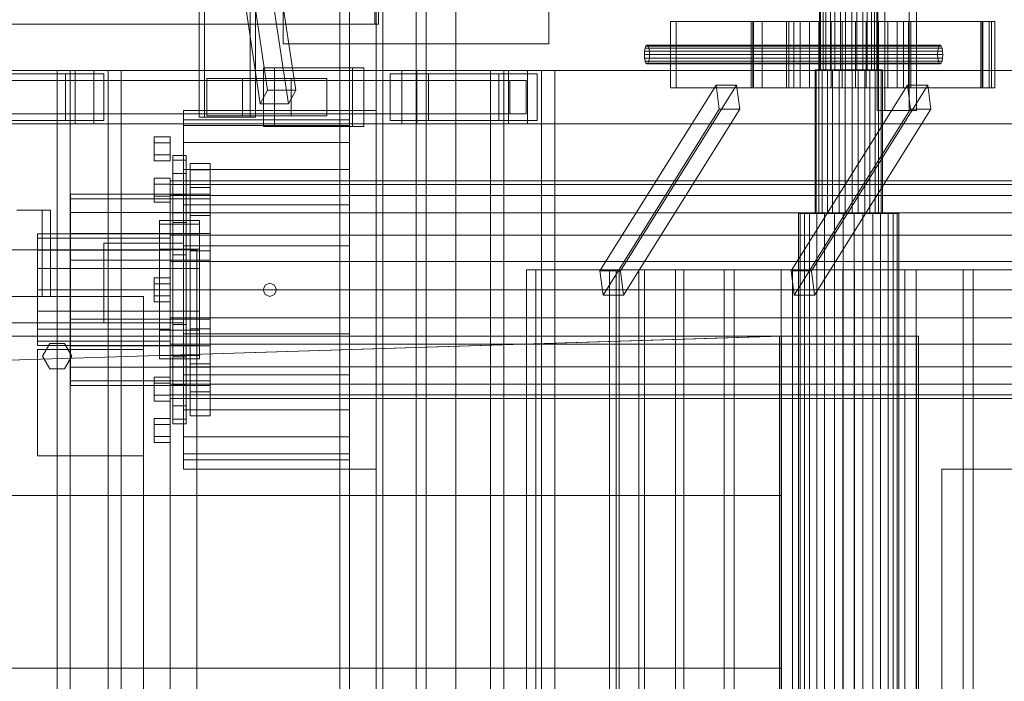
# Model space of a CAD drawing. Header units: millimetres. Extents: x -2233 to 65662, y -50530 to 6847.
# Tile 378 of 656: x 9535 to 10276, y -18010 to -17512. Entities that reach past the tile are written whole.
import ezdxf

# ---------------------------------------------------------------- set-up
doc = ezdxf.new("R2010")
doc.units = ezdxf.units.MM
for name, color, linetype, lineweight in [('COTAS_O', 1, 'Continuous', 0), ('superior_C01', 7, 'Continuous', 0), ('superior_C01-mix', 7, 'Continuous', 0), ('superior_mezcladora', 7, 'Continuous', 0)]:
    doc.layers.add(name, color=color, linetype=linetype, lineweight=lineweight)
doc.dimstyles.new('R19_100', dxfattribs={"dimtxt": 250, "dimasz": 150, "dimexe": 150, "dimexo": 80, "dimgap": 100, "dimtad": 1, "dimtih": 1, "dimtoh": 1, "dimdsep": 46, "dimcen": 0.09, "dimadec": 0, "dimazin": 0, "dimtfac": 1, "dimtdec": 4, "dimtofl": 0, "dimtmove": 0, "dimatfit": 3, "dimfxl": 1, "dimtolj": 1, "dimtzin": 0, "dimarcsym": 0})

# ---------------------------------------------------------------- blocks, each defined once
blk = doc.blocks.new('DIM_R32_33')
at = {"layer": 'COTAS_O'}
for p, q in [((9108.38, -17350), (9063.38, -17500)), ((9808.38, -17350), (9108.38, -17350)), ((9108.38, -18650), (9108.38, -17350)), ((9108.38, -17350), (9153.38, -17500)), ((9108.38, -18650), (9063.38, -18500)), ((9108.38, -18650), (9153.38, -18500)), ((9808.38, -18650), (9108.38, -18650))]:
    blk.add_line(p, q, dxfattribs=at)
blk.add_text('1300 O', height=250, rotation=90, dxfattribs=at).set_placement((9008.38, -18000))

msp = doc.modelspace()

# ---------------------------------------------------------------- linework, layer by layer
at = {"layer": 'superior_C01'}
for p, q in [((10180.377, -17177), (10180.377, -17580)), ((10186.023, -17580), (10186.023, -17177)), ((10204.361, -17580), (10204.361, -17177)), ((10210.006, -17177), (10210.006, -17580)), ((9802.262, -17515), (9802.262, -17225)), ((9805.085, -17225), (9805.085, -17515)), ((9670.213, -17240), (9670.213, -17585)), ((9674.164, -17585), (9674.164, -17240)), ((9708.586, -17585), (9708.586, -17240)), ((9712.538, -17240), (9712.538, -17585)), ((9721.673, -17564.864), (9684.415, -17314.864)), ((9742.778, -17564.864), (9705.521, -17314.864)), ((9678.924, -17325.136), (9716.181, -17575.136)), ((9737.287, -17575.136), (9700.029, -17325.136)), ((10137.056, -17449.5), (10137.056, -17549.5)), ((10137.826, -17449.5), (10137.826, -17549.5)), ((10139.616, -17449.5), (10139.616, -17549.5)), ((10141.808, -17449.5), (10141.808, -17549.5)), ((10145.117, -17449.5), (10145.117, -17549.5)), ((10148.398, -17449.5), (10148.398, -17549.5)), ((10152.721, -17449.5), (10152.721, -17549.5)), ((10156.591, -17449.5), (10156.591, -17549.5)), ((10161.271, -17449.5), (10161.271, -17549.5)), ((10165.141, -17449.5), (10165.141, -17549.5)), ((10169.464, -17449.5), (10169.464, -17549.5)), ((10172.745, -17449.5), (10172.745, -17549.5)), ((10176.054, -17449.5), (10176.054, -17549.5)), ((10178.246, -17449.5), (10178.246, -17549.5)), ((10180.037, -17549.5), (10180.037, -17449.5)), ((10180.806, -17449.5), (10180.806, -17549.5)), ((9073.164, -17515), (9802.262, -17515)), ((9805.085, -17515), (9075.987, -17515)), ((9805.085, -17515), (9802.262, -17515)), ((10264.744, -17513), (10024.909, -17513)), ((10024.909, -17513), (10024.909, -17563)), ((10029.143, -17513), (10024.909, -17513)), ((10029.143, -17563), (10029.143, -17513)), ((10029.143, -17513), (10268.978, -17513)), ((10258.255, -17513), (10085.574, -17513)), ((10085.574, -17513), (10085.574, -17563)), ((10087.268, -17513), (10085.574, -17513)), ((10259.384, -17513), (10086.703, -17513)), ((10086.703, -17513), (10086.703, -17563)), ((10093.76, -17513), (10086.703, -17513)), ((10087.268, -17563), (10087.268, -17513)), ((10087.268, -17513), (10259.949, -17513)), ((10093.76, -17563), (10093.76, -17513)), ((10093.76, -17513), (10266.441, -17513)), ((10113.842, -17513), (10112.198, -17513)), ((10112.198, -17513), (10117.668, -17513)), ((10112.198, -17513), (10112.198, -17563)), ((10122.351, -17513), (10113.842, -17513)), ((10113.842, -17513), (10113.842, -17563)), ((10117.668, -17513), (10129.42, -17513)), ((10117.668, -17513), (10117.668, -17563)), ((10136.429, -17513), (10122.351, -17513)), ((10122.351, -17513), (10122.351, -17563)), ((10129.42, -17513), (10145.665, -17513)), ((10129.42, -17513), (10129.42, -17563)), ((10153.932, -17513), (10136.429, -17513)), ((10136.429, -17513), (10136.429, -17563)), ((10145.665, -17513), (10163.93, -17513)), ((10145.665, -17513), (10145.665, -17563)), ((10172.197, -17513), (10153.932, -17513)), ((10153.932, -17513), (10153.932, -17563)), ((10163.93, -17513), (10181.433, -17513)), ((10163.93, -17513), (10163.93, -17563)), ((10188.442, -17513), (10172.197, -17513)), ((10172.197, -17513), (10172.197, -17563)), ((10181.433, -17513), (10195.511, -17513)), ((10181.433, -17513), (10181.433, -17563)), ((10200.194, -17513), (10188.442, -17513)), ((10188.442, -17513), (10188.442, -17563)), ((10195.511, -17513), (10204.02, -17513)), ((10195.511, -17513), (10195.511, -17563)), ((10205.664, -17513), (10200.194, -17513)), ((10200.194, -17513), (10200.194, -17563)), ((10204.02, -17513), (10205.664, -17513)), ((10204.02, -17563), (10204.02, -17513)), ((10205.664, -17513), (10205.664, -17563)), ((10258.255, -17563), (10258.255, -17513)), ((10258.255, -17513), (10259.949, -17513)), ((10259.384, -17563), (10259.384, -17513)), ((10259.384, -17513), (10266.441, -17513)), ((10259.949, -17513), (10259.949, -17563)), ((10264.744, -17563), (10264.744, -17513)), ((10264.744, -17513), (10268.978, -17513)), ((10266.441, -17513), (10266.441, -17563)), ((10268.978, -17513), (10268.978, -17563)), ((10005.158, -17538), (10005.308, -17535.321)), ((10005.308, -17535.321), (10005.736, -17533.05)), ((10005.308, -17535.321), (10225.956, -17535.321)), ((10005.736, -17533.05), (10006.377, -17531.533)), ((10005.736, -17533.05), (10226.385, -17533.05)), ((10006.377, -17531.533), (10007.133, -17531)), ((10006.377, -17531.533), (10227.025, -17531.533)), ((10007.133, -17531), (10007.89, -17531.533)), ((10227.782, -17531), (10007.133, -17531)), ((10007.89, -17531.533), (10008.531, -17533.05)), ((10007.89, -17531.533), (10228.538, -17531.533)), ((10008.531, -17533.05), (10008.959, -17535.321)), ((10008.531, -17533.05), (10229.179, -17533.05)), ((10008.959, -17535.321), (10009.109, -17538)), ((10008.959, -17535.321), (10229.607, -17535.321)), ((10225.956, -17535.321), (10225.806, -17538)), ((10226.385, -17533.05), (10225.956, -17535.321)), ((10227.025, -17531.533), (10226.385, -17533.05)), ((10227.782, -17531), (10227.025, -17531.533)), ((10228.538, -17531.533), (10227.782, -17531)), ((10229.179, -17533.05), (10228.538, -17531.533)), ((10229.607, -17535.321), (10229.179, -17533.05)), ((10229.757, -17538), (10229.607, -17535.321)), ((10005.308, -17540.679), (10005.158, -17538)), ((10005.158, -17538), (10225.806, -17538)), ((10005.736, -17542.95), (10005.308, -17540.679)), ((10005.308, -17540.679), (10225.956, -17540.679)), ((10006.377, -17544.467), (10005.736, -17542.95)), ((10005.736, -17542.95), (10226.385, -17542.95)), ((10007.133, -17545), (10006.377, -17544.467)), ((10006.377, -17544.467), (10227.025, -17544.467)), ((10007.89, -17544.467), (10007.133, -17545)), ((10007.133, -17545), (10227.782, -17545)), ((10008.531, -17542.95), (10007.89, -17544.467)), ((10007.89, -17544.467), (10228.538, -17544.467)), ((10008.959, -17540.679), (10008.531, -17542.95)), ((10008.531, -17542.95), (10229.179, -17542.95)), ((10009.109, -17538), (10008.959, -17540.679)), ((10008.959, -17540.679), (10229.607, -17540.679)), ((10009.109, -17538), (10229.757, -17538)), ((10225.806, -17538), (10225.956, -17540.679)), ((10225.956, -17540.679), (10226.385, -17542.95)), ((10226.385, -17542.95), (10227.025, -17544.467)), ((10227.025, -17544.467), (10227.782, -17545)), ((10227.782, -17545), (10228.538, -17544.467)), ((10228.538, -17544.467), (10229.179, -17542.95)), ((10229.179, -17542.95), (10229.607, -17540.679)), ((10229.607, -17540.679), (10229.757, -17538)), ((9576.866, -17550), (8425.658, -17550)), ((8439.771, -17550), (9590.979, -17550)), ((9569.532, -17552.5), (9487.679, -17552.5)), ((9822.599, -17550), (9496.424, -17550)), ((9507.714, -17550), (9833.889, -17550)), ((9516.459, -17552.5), (9598.313, -17552.5)), ((9601.698, -17550), (9563.324, -17550)), ((9563.324, -17550), (9563.324, -18450)), ((9573.203, -17550), (9563.324, -17550)), ((9569.532, -17587.5), (9569.532, -17552.5)), ((9569.532, -17552.5), (9598.313, -17552.5)), ((9573.203, -18450), (9573.203, -17550)), ((9573.203, -17550), (9611.577, -17550)), ((9576.866, -17550), (9576.866, -17590)), ((9590.979, -17550), (9576.866, -17550)), ((9903.042, -17550), (9576.866, -17550)), ((9590.979, -17590), (9590.979, -17550)), ((9590.979, -17550), (9917.154, -17550)), ((9598.313, -17552.5), (9598.313, -17587.5)), ((9601.698, -18450), (9601.698, -17550)), ((9601.698, -17550), (9611.577, -17550)), ((9611.577, -17550), (9611.577, -18450)), ((9785.637, -17548), (9718.483, -17548)), ((9718.483, -17548), (9718.483, -17592)), ((9726.951, -17548), (9718.483, -17548)), ((9726.951, -17592), (9726.951, -17548)), ((9726.951, -17548), (9794.105, -17548)), ((9785.637, -17592), (9785.637, -17548)), ((9785.637, -17548), (9794.105, -17548)), ((9794.105, -17548), (9794.105, -17592)), ((9842.634, -17552.5), (9813.854, -17552.5)), ((9813.854, -17552.5), (9813.854, -17587.5)), ((9895.708, -17552.5), (9813.854, -17552.5)), ((9822.599, -17550), (9822.599, -17590)), ((9833.889, -17550), (9822.599, -17550)), ((10335.846, -17550), (9822.599, -17550)), ((9833.889, -17590), (9833.889, -17550)), ((9833.889, -17550), (10347.136, -17550)), ((9842.634, -17587.5), (9842.634, -17552.5)), ((9842.634, -17552.5), (9924.488, -17552.5)), ((9927.873, -17550), (9889.5, -17550)), ((9889.5, -17550), (9889.5, -18450)), ((9899.379, -17550), (9889.5, -17550)), ((9895.708, -17587.5), (9895.708, -17552.5)), ((9895.708, -17552.5), (9924.488, -17552.5)), ((9899.379, -18450), (9899.379, -17550)), ((9899.379, -17550), (9937.752, -17550)), ((9903.042, -17550), (9903.042, -17590)), ((9917.154, -17550), (9903.042, -17550)), ((10416.288, -17550), (9903.042, -17550)), ((9917.154, -17590), (9917.154, -17550)), ((9917.154, -17550), (10430.401, -17550)), ((9924.488, -17552.5), (9924.488, -17587.5)), ((9927.873, -18450), (9927.873, -17550)), ((9927.873, -17550), (9937.752, -17550)), ((9937.752, -17550), (9937.752, -18450)), ((10134.468, -17549.5), (10133.576, -17549.5)), ((10133.576, -17549.5), (10136.544, -17549.5)), ((10133.576, -17549.5), (10133.576, -17657.5)), ((10139.084, -17549.5), (10134.468, -17549.5)), ((10134.468, -17549.5), (10134.468, -17657.5)), ((10136.544, -17549.5), (10142.92, -17549.5)), ((10136.544, -17549.5), (10136.544, -17657.5)), ((10139.616, -17549.5), (10137.056, -17549.5)), ((10137.056, -17549.5), (10137.826, -17549.5)), ((10137.826, -17549.5), (10141.808, -17549.5)), ((10146.722, -17549.5), (10139.084, -17549.5)), ((10139.084, -17549.5), (10139.084, -17657.5)), ((10145.117, -17549.5), (10139.616, -17549.5)), ((10141.808, -17549.5), (10148.398, -17549.5)), ((10142.92, -17549.5), (10151.734, -17549.5)), ((10142.92, -17549.5), (10142.92, -17657.5)), ((10152.721, -17549.5), (10145.117, -17549.5)), ((10156.219, -17549.5), (10146.722, -17549.5)), ((10146.722, -17549.5), (10146.722, -17657.5)), ((10148.398, -17549.5), (10156.591, -17549.5)), ((10151.734, -17549.5), (10161.643, -17549.5)), ((10151.734, -17549.5), (10151.734, -17657.5)), ((10161.271, -17549.5), (10152.721, -17549.5)), ((10166.129, -17549.5), (10156.219, -17549.5)), ((10156.219, -17549.5), (10156.219, -17657.5)), ((10156.591, -17549.5), (10165.141, -17549.5)), ((10169.464, -17549.5), (10161.271, -17549.5)), ((10161.643, -17549.5), (10171.14, -17549.5)), ((10161.643, -17549.5), (10161.643, -17657.5)), ((10165.141, -17549.5), (10172.745, -17549.5)), ((10174.942, -17549.5), (10166.129, -17549.5)), ((10166.129, -17549.5), (10166.129, -17657.5)), ((10176.054, -17549.5), (10169.464, -17549.5)), ((10171.14, -17549.5), (10178.778, -17549.5)), ((10171.14, -17549.5), (10171.14, -17657.5)), ((10172.745, -17549.5), (10178.246, -17549.5)), ((10181.319, -17549.5), (10174.942, -17549.5)), ((10174.942, -17549.5), (10174.942, -17657.5)), ((10180.037, -17549.5), (10176.054, -17549.5)), ((10178.246, -17549.5), (10180.806, -17549.5)), ((10178.778, -17549.5), (10183.394, -17549.5)), ((10178.778, -17549.5), (10178.778, -17657.5)), ((10180.806, -17549.5), (10180.037, -17549.5)), ((10184.286, -17549.5), (10181.319, -17549.5)), ((10181.319, -17549.5), (10181.319, -17657.5)), ((10183.394, -17549.5), (10184.286, -17549.5)), ((10183.394, -17657.5), (10183.394, -17549.5)), ((10184.286, -17549.5), (10184.286, -17657.5)), ((9495.952, -17557.5), (9903.981, -17557.5)), ((9916.215, -17557.5), (9508.186, -17557.5)), ((9702.83, -17556), (9675.969, -17556)), ((9675.969, -17556), (9675.969, -17584)), ((9739.476, -17556), (9675.969, -17556)), ((9702.83, -17584), (9702.83, -17556)), ((9702.83, -17556), (9766.338, -17556)), ((9739.476, -17584), (9739.476, -17556)), ((9739.476, -17556), (9766.338, -17556)), ((9766.338, -17556), (9766.338, -17584)), ((9903.981, -17582.5), (9903.981, -17557.5)), ((9903.981, -17557.5), (9916.215, -17557.5)), ((9916.215, -17557.5), (9916.215, -17582.5)), ((9716.181, -17575.136), (9721.673, -17564.864)), ((9721.673, -17564.864), (9742.778, -17564.864)), ((9742.778, -17564.864), (9737.287, -17575.136)), ((10059.241, -17560.886), (9971.743, -17700.886)), ((9987.092, -17700.886), (10074.591, -17560.886)), ((10024.909, -17563), (10264.744, -17563)), ((10024.909, -17563), (10029.143, -17563)), ((10268.978, -17563), (10029.143, -17563)), ((10061.565, -17579.114), (10059.241, -17560.886)), ((10059.241, -17560.886), (10074.591, -17560.886)), ((10074.591, -17560.886), (10076.914, -17579.114)), ((10085.574, -17563), (10258.255, -17563)), ((10085.574, -17563), (10087.268, -17563)), ((10086.703, -17563), (10259.384, -17563)), ((10086.703, -17563), (10093.76, -17563)), ((10259.949, -17563), (10087.268, -17563)), ((10266.441, -17563), (10093.76, -17563)), ((10117.668, -17563), (10112.198, -17563)), ((10112.198, -17563), (10113.842, -17563)), ((10113.842, -17563), (10122.351, -17563)), ((10203.142, -17560.886), (10115.643, -17700.886)), ((10129.42, -17563), (10117.668, -17563)), ((10122.351, -17563), (10136.429, -17563)), ((10145.665, -17563), (10129.42, -17563)), ((10130.993, -17700.886), (10218.492, -17560.886)), ((10136.429, -17563), (10153.932, -17563)), ((10163.93, -17563), (10145.665, -17563)), ((10153.932, -17563), (10172.197, -17563)), ((10181.433, -17563), (10163.93, -17563)), ((10172.197, -17563), (10188.442, -17563)), ((10195.511, -17563), (10181.433, -17563)), ((10188.442, -17563), (10200.194, -17563)), ((10204.02, -17563), (10195.511, -17563)), ((10200.194, -17563), (10205.664, -17563)), ((10205.466, -17579.114), (10203.142, -17560.886)), ((10203.142, -17560.886), (10218.492, -17560.886)), ((10205.664, -17563), (10204.02, -17563)), ((10218.492, -17560.886), (10220.815, -17579.114)), ((10259.949, -17563), (10258.255, -17563)), ((10266.441, -17563), (10259.384, -17563)), ((10268.978, -17563), (10264.744, -17563)), ((9737.287, -17575.136), (9716.181, -17575.136)), ((10061.565, -17579.114), (9974.066, -17719.114)), ((10076.914, -17579.114), (9989.415, -17719.114)), ((10076.914, -17579.114), (10061.565, -17579.114)), ((10205.466, -17579.114), (10117.967, -17719.114)), ((10220.815, -17579.114), (10133.316, -17719.114)), ((10180.377, -17580), (10204.361, -17580)), ((10180.377, -17580), (10186.023, -17580)), ((10210.006, -17580), (10186.023, -17580)), ((10210.006, -17580), (10204.361, -17580)), ((10220.815, -17579.114), (10205.466, -17579.114)), ((9569.532, -17587.5), (9487.679, -17587.5)), ((9495.952, -17582.5), (9903.981, -17582.5)), ((9508.186, -17582.5), (9916.215, -17582.5)), ((9598.313, -17587.5), (9516.459, -17587.5)), ((9598.313, -17587.5), (9569.532, -17587.5)), ((9670.213, -17585), (9708.586, -17585)), ((9670.213, -17585), (9674.164, -17585)), ((9712.538, -17585), (9674.164, -17585)), ((9675.969, -17584), (9702.83, -17584)), ((9675.969, -17584), (9739.476, -17584)), ((9766.338, -17584), (9702.83, -17584)), ((9712.538, -17585), (9708.586, -17585)), ((9766.338, -17584), (9739.476, -17584)), ((9813.854, -17587.5), (9842.634, -17587.5)), ((9895.708, -17587.5), (9813.854, -17587.5)), ((9924.488, -17587.5), (9842.634, -17587.5)), ((9924.488, -17587.5), (9895.708, -17587.5)), ((9916.215, -17582.5), (9903.981, -17582.5)), ((8425.658, -17590), (9576.866, -17590)), ((8439.771, -17590), (9590.979, -17590)), ((9496.424, -17590), (9822.599, -17590)), ((9507.714, -17590), (9833.889, -17590)), ((9576.866, -17590), (9590.979, -17590)), ((9576.866, -17590), (9903.042, -17590)), ((9590.979, -17590), (9917.154, -17590)), ((9718.483, -17592), (9785.637, -17592)), ((9718.483, -17592), (9726.951, -17592)), ((9794.105, -17592), (9726.951, -17592)), ((9794.105, -17592), (9785.637, -17592)), ((9822.599, -17590), (9833.889, -17590)), ((9822.599, -17590), (10335.846, -17590)), ((9833.889, -17590), (10347.136, -17590)), ((9903.042, -17590), (9917.154, -17590)), ((9903.042, -17590), (10416.288, -17590)), ((9917.154, -17590), (10430.401, -17590)), ((10122.476, -17657.5), (10121.147, -17657.5)), ((10121.147, -17657.5), (10125.569, -17657.5)), ((10121.147, -17657.5), (10121.147, -18342.5)), ((10129.356, -17657.5), (10122.476, -17657.5)), ((10122.476, -17657.5), (10122.476, -18342.5)), ((10125.569, -17657.5), (10135.071, -17657.5)), ((10125.569, -17657.5), (10125.569, -18342.5)), ((10140.738, -17657.5), (10129.356, -17657.5)), ((10129.356, -17657.5), (10129.356, -18342.5)), ((10136.544, -17657.5), (10133.576, -17657.5)), ((10133.576, -17657.5), (10134.468, -17657.5)), ((10134.468, -17657.5), (10139.084, -17657.5)), ((10135.071, -17657.5), (10148.205, -17657.5)), ((10135.071, -17657.5), (10135.071, -18342.5)), ((10142.92, -17657.5), (10136.544, -17657.5)), ((10139.084, -17657.5), (10146.722, -17657.5)), ((10154.89, -17657.5), (10140.738, -17657.5)), ((10140.738, -17657.5), (10140.738, -18342.5)), ((10151.734, -17657.5), (10142.92, -17657.5)), ((10146.722, -17657.5), (10156.219, -17657.5)), ((10148.205, -17657.5), (10162.973, -17657.5)), ((10148.205, -17657.5), (10148.205, -18342.5)), ((10161.643, -17657.5), (10151.734, -17657.5)), ((10169.657, -17657.5), (10154.89, -17657.5)), ((10154.89, -17657.5), (10154.89, -18342.5)), ((10156.219, -17657.5), (10166.129, -17657.5)), ((10171.14, -17657.5), (10161.643, -17657.5)), ((10162.973, -17657.5), (10177.124, -17657.5)), ((10162.973, -17657.5), (10162.973, -18342.5)), ((10166.129, -17657.5), (10174.942, -17657.5)), ((10182.791, -17657.5), (10169.657, -17657.5)), ((10169.657, -17657.5), (10169.657, -18342.5)), ((10178.778, -17657.5), (10171.14, -17657.5)), ((10174.942, -17657.5), (10181.319, -17657.5)), ((10177.124, -17657.5), (10188.506, -17657.5)), ((10177.124, -17657.5), (10177.124, -18342.5)), ((10183.394, -17657.5), (10178.778, -17657.5)), ((10181.319, -17657.5), (10184.286, -17657.5)), ((10192.293, -17657.5), (10182.791, -17657.5)), ((10182.791, -17657.5), (10182.791, -18342.5)), ((10184.286, -17657.5), (10183.394, -17657.5)), ((10188.506, -17657.5), (10195.386, -17657.5)), ((10188.506, -17657.5), (10188.506, -18342.5)), ((10196.716, -17657.5), (10192.293, -17657.5)), ((10192.293, -17657.5), (10192.293, -18342.5)), ((10195.386, -17657.5), (10196.716, -17657.5)), ((10195.386, -18342.5), (10195.386, -17657.5)), ((10196.716, -17657.5), (10196.716, -18342.5)), ((10453.757, -17700), (9916.527, -17700)), ((9916.527, -17700), (9916.527, -18300)), ((9923.583, -17700), (9916.527, -17700)), ((9923.583, -18300), (9923.583, -17700)), ((9923.583, -17700), (10460.813, -17700)), ((9986.25, -17700), (9978.984, -17700)), ((9978.984, -17700), (9983.982, -17700)), ((9978.984, -17700), (9978.984, -18300)), ((9983.982, -17700), (10000.902, -17700)), ((9983.982, -17700), (9983.982, -18300)), ((10005.283, -17700), (9986.25, -17700)), ((9986.25, -17700), (9986.25, -18300)), ((10000.902, -17700), (10028.591, -17700)), ((10000.902, -17700), (10000.902, -18300)), ((10034.788, -17700), (10005.283, -17700)), ((10005.283, -17700), (10005.283, -18300)), ((10028.591, -17700), (10065.163, -17700)), ((10028.591, -17700), (10028.591, -18300)), ((10072.752, -17700), (10034.788, -17700)), ((10034.788, -17700), (10034.788, -18300)), ((10065.163, -17700), (10108.125, -17700)), ((10065.163, -17700), (10065.163, -18300)), ((10116.589, -17700), (10072.752, -17700)), ((10072.752, -17700), (10072.752, -18300)), ((10108.125, -17700), (10154.55, -17700)), ((10108.125, -17700), (10108.125, -18300)), ((10163.312, -17700), (10116.589, -17700)), ((10116.589, -17700), (10116.589, -18300)), ((10154.55, -17700), (10201.273, -17700)), ((10154.55, -17700), (10154.55, -18300)), ((10209.737, -17700), (10163.312, -17700)), ((10163.312, -17700), (10163.312, -18300)), ((10201.273, -17700), (10245.11, -17700)), ((10201.273, -17700), (10201.273, -18300)), ((10252.699, -17700), (10209.737, -17700)), ((10209.737, -17700), (10209.737, -18300)), ((10245.11, -17700), (10283.074, -17700)), ((10245.11, -17700), (10245.11, -18300)), ((10289.271, -17700), (10252.699, -17700)), ((10252.699, -17700), (10252.699, -18300)), ((9987.092, -17700.886), (9971.743, -17700.886)), ((9971.743, -17700.886), (9974.066, -17719.114)), ((9989.415, -17719.114), (9987.092, -17700.886)), ((10130.993, -17700.886), (10115.643, -17700.886)), ((10115.643, -17700.886), (10117.967, -17719.114)), ((10133.316, -17719.114), (10130.993, -17700.886)), ((9974.066, -17719.114), (9989.415, -17719.114)), ((10117.967, -17719.114), (10133.316, -17719.114)), ((1105.699, -17750), (10210.031, -17750)), ((10211.451, -17750), (1107.119, -17750)), ((9410.453, -17771.702), (10106.736, -17750)), ((10108.42, -17750), (9412.137, -17771.702)), ((10106.736, -17750), (10106.736, -17870)), ((10106.736, -17750), (10108.42, -17750)), ((10108.42, -17870), (10108.42, -17750)), ((10210.031, -17750), (10210.031, -18250)), ((10211.451, -17750), (10210.031, -17750)), ((10211.451, -18250), (10211.451, -17750)), ((9429.768, -17870), (10106.736, -17870)), ((10108.42, -17870), (9431.451, -17870)), ((10106.736, -17870), (10106.736, -18000)), ((10108.42, -17870), (10106.736, -17870)), ((10108.42, -18000), (10108.42, -17870)), ((9429.768, -18000), (10106.736, -18000)), ((10108.42, -18000), (9431.451, -18000)), ((10106.736, -18000), (10106.736, -18130)), ((10108.42, -18000), (10106.736, -18000)), ((10108.42, -18130), (10108.42, -18000))]:
    msp.add_line(p, q, dxfattribs=at)
at = {"layer": 'superior_C01-mix'}
for p, q in [((10628.931, -17850), (10228.931, -17850)), ((10228.931, -17850), (10383.381, -17850)), ((10228.931, -17850), (10228.931, -18150))]:
    msp.add_line(p, q, dxfattribs=at)
at = {"layer": 'superior_mezcladora'}
for p, q in [((9775.881, -17250), (9775.881, -18750)), ((9783.381, -18750), (9783.381, -17250)), ((9840.881, -18750), (9840.881, -17250)), ((9808.381, -18650), (9808.381, -17350)), ((9833.381, -17350), (9833.381, -18650)), ((9733.381, -17530), (9733.381, -17370)), ((9933.381, -17370), (9933.381, -17530)), ((9808.381, -18625), (9808.381, -17375)), ((9833.381, -17375), (9833.381, -18625)), ((9803.381, -18600), (9803.381, -17400)), ((9808.381, -17400), (9808.381, -18600)), ((9863.381, -17400), (9863.381, -18600)), ((9933.381, -17530), (9733.381, -17530)), ((9658.381, -17850), (9658.381, -17580)), ((9658.381, -17580), (9803.381, -17580)), ((9803.381, -17580), (9803.381, -17850)), ((9658.381, -17591.361), (9658.381, -17587)), ((9783.381, -17587), (9658.381, -17587)), ((9783.381, -17587), (9783.381, -17591.361)), ((9658.381, -17591.361), (9658.381, -17604.149)), ((9658.381, -17591.361), (9783.381, -17591.361)), ((9783.381, -17591.361), (9783.381, -17604.149)), ((9636.381, -17604.5), (9636.381, -17600)), ((9648.381, -17600), (9636.381, -17600)), ((9648.381, -17600), (9648.381, -17604.5)), ((9658.381, -17604.149), (9658.381, -17624.49)), ((9658.381, -17604.149), (9783.381, -17604.149)), ((9783.381, -17604.149), (9783.381, -17624.49)), ((9636.381, -17604.5), (9636.381, -17613.5)), ((9636.381, -17604.5), (9648.381, -17604.5)), ((9648.381, -17604.5), (9648.381, -17613.5)), ((9636.381, -17613.5), (9636.381, -17618)), ((9636.381, -17613.5), (9648.381, -17613.5)), ((9636.381, -17618), (9648.381, -17618)), ((9648.381, -17613.5), (9648.381, -17618)), ((9650.381, -17617.441), (9650.381, -17614)), ((9660.381, -17614), (9650.381, -17614)), ((9650.381, -17617.441), (9650.381, -17627.531)), ((9650.381, -17617.441), (9660.381, -17617.441)), ((9660.381, -17614), (9660.381, -17617.441)), ((9660.381, -17617.441), (9660.381, -17627.531)), ((9658.381, -17624.49), (9658.381, -17651)), ((9658.381, -17624.49), (9783.381, -17624.49)), ((9663.381, -17624.65), (9663.381, -17620)), ((9678.381, -17620), (9663.381, -17620)), ((9663.381, -17624.65), (9663.381, -17638.143)), ((9663.381, -17624.65), (9678.381, -17624.65)), ((9678.381, -17620), (9678.381, -17624.65)), ((9678.381, -17624.65), (9678.381, -17638.143)), ((9783.381, -17624.49), (9783.381, -17651)), ((9636.381, -17635.547), (9636.381, -17631.047)), ((9648.381, -17631.047), (9636.381, -17631.047)), ((9648.381, -17631.047), (9648.381, -17635.547)), ((9648.381, -17635.794), (9648.381, -17633)), ((16168.381, -17633), (9648.381, -17633)), ((9650.381, -17627.531), (9650.381, -17643.582)), ((9650.381, -17627.531), (9660.381, -17627.531)), ((9660.381, -17627.531), (9660.381, -17643.582)), ((9636.381, -17635.547), (9636.381, -17644.547)), ((9636.381, -17635.547), (9648.381, -17635.547)), ((9648.381, -17635.547), (9648.381, -17644.547)), ((9648.381, -17635.794), (9648.381, -17643.986)), ((9648.381, -17635.794), (16168.381, -17635.794)), ((9663.381, -17638.143), (9663.381, -17659.16)), ((9663.381, -17638.143), (9678.381, -17638.143)), ((9678.381, -17638.143), (9678.381, -17659.16)), ((9573.381, -17646.524), (9573.381, -17643)), ((9678.381, -17643), (9573.381, -17643)), ((9573.381, -17646.524), (9573.381, -17656.751)), ((9573.381, -17646.524), (9678.381, -17646.524)), ((9636.381, -17644.547), (9636.381, -17649.047)), ((9636.381, -17644.547), (9648.381, -17644.547)), ((9648.381, -17643.986), (9648.381, -17657.017)), ((9648.381, -17643.986), (16168.381, -17643.986)), ((9648.381, -17644.547), (9648.381, -17649.047)), ((9650.381, -17643.582), (9650.381, -17664.5)), ((9650.381, -17643.582), (9660.381, -17643.582)), ((9660.381, -17643.582), (9660.381, -17664.5)), ((9678.381, -17643), (9678.381, -17646.524)), ((9678.381, -17646.524), (9678.381, -17656.751)), ((9551.907, -17655), (9532.926, -17655)), ((9558.381, -17655), (9551.907, -17655)), ((9551.907, -17720), (9551.907, -17655)), ((9558.381, -17655), (9558.381, -17720)), ((9636.381, -17649.047), (9648.381, -17649.047)), ((9658.381, -17651), (9658.381, -17681.871)), ((9658.381, -17651), (9783.381, -17651)), ((9783.381, -17651), (9783.381, -17681.871)), ((9573.381, -17656.751), (9573.381, -17672.679)), ((9573.381, -17656.751), (9678.381, -17656.751)), ((9640.381, -17665.545), (9640.381, -17663)), ((9670.381, -17663), (9640.381, -17663)), ((9648.381, -17657.017), (9648.381, -17674)), ((9648.381, -17657.017), (16168.381, -17657.017)), ((9663.381, -17659.16), (9663.381, -17685.643)), ((9663.381, -17659.16), (9678.381, -17659.16)), ((9670.381, -17663), (9670.381, -17665.545)), ((9678.381, -17656.751), (9678.381, -17672.679)), ((9678.381, -17659.16), (9678.381, -17685.643)), ((9640.381, -17665.545), (9640.381, -17672.931)), ((9640.381, -17665.545), (9670.381, -17665.545)), ((9650.381, -17664.5), (9650.381, -17688.859)), ((9650.381, -17664.5), (9660.381, -17664.5)), ((9660.381, -17664.5), (9660.381, -17688.859)), ((9670.381, -17665.545), (9670.381, -17672.931)), ((9548.381, -17676.197), (9548.381, -17673)), ((9648.381, -17673), (9548.381, -17673)), ((9548.381, -17676.197), (9548.381, -17685.302)), ((9548.381, -17676.197), (9648.381, -17676.197)), ((9573.381, -17672.679), (9573.381, -17692.751)), ((9573.381, -17672.679), (9678.381, -17672.679)), ((9640.381, -17672.931), (9640.381, -17684.435)), ((9640.381, -17672.931), (9670.381, -17672.931)), ((9648.381, -17673), (9648.381, -17676.197)), ((9648.381, -17674), (9648.381, -17693.777)), ((9648.381, -17674), (16168.381, -17674)), ((9648.381, -17676.197), (9648.381, -17685.302)), ((9670.381, -17672.931), (9670.381, -17684.435)), ((9678.381, -17672.679), (9678.381, -17692.751)), ((9158.381, -17685), (9668.381, -17685)), ((9548.381, -17685.302), (9548.381, -17698.927)), ((9548.381, -17685.302), (9648.381, -17685.302)), ((9598.381, -17740), (9598.381, -17680)), ((9598.381, -17680), (9658.381, -17680)), ((9640.381, -17684.435), (9640.381, -17698.931)), ((9640.381, -17684.435), (9670.381, -17684.435)), ((9648.381, -17685.302), (9648.381, -17698.927)), ((9658.381, -17680), (9658.381, -17740)), ((9658.381, -17681.871), (9658.381, -17715)), ((9658.381, -17681.871), (9783.381, -17681.871)), ((9663.381, -17685.643), (9663.381, -17715)), ((9663.381, -17685.643), (9678.381, -17685.643)), ((9668.381, -17685), (9668.381, -18315)), ((9670.381, -17684.435), (9670.381, -17698.931)), ((9678.381, -17685.643), (9678.381, -17715)), ((9783.381, -17681.871), (9783.381, -17715)), ((9573.381, -17692.751), (9573.381, -17715)), ((9573.381, -17692.751), (9678.381, -17692.751)), ((9650.381, -17688.859), (9650.381, -17715)), ((9650.381, -17688.859), (9660.381, -17688.859)), ((9660.381, -17688.859), (9660.381, -17715)), ((9678.381, -17692.751), (9678.381, -17715)), ((9548.381, -17698.927), (9548.381, -17715)), ((9548.381, -17698.927), (9648.381, -17698.927)), ((9640.381, -17698.931), (9640.381, -17715)), ((9640.381, -17698.931), (9670.381, -17698.931)), ((9648.381, -17693.777), (9648.381, -17715)), ((9648.381, -17693.777), (16168.381, -17693.777)), ((9648.381, -17698.927), (9648.381, -17715)), ((9670.381, -17698.931), (9670.381, -17715)), ((9636.381, -17710.5), (9636.381, -17706)), ((9648.381, -17706), (9636.381, -17706)), ((9648.381, -17706), (9648.381, -17710.5)), ((9548.381, -17715), (9548.381, -17731.073)), ((9548.381, -17715), (9648.381, -17715)), ((9573.381, -17715), (9573.381, -17737.249)), ((9573.381, -17715), (9678.381, -17715)), ((9636.381, -17710.5), (9636.381, -17719.5)), ((9636.381, -17710.5), (9648.381, -17710.5)), ((9640.381, -17715), (9640.381, -17731.069)), ((9640.381, -17715), (9670.381, -17715)), ((9648.381, -17710.5), (9648.381, -17719.5)), ((9648.381, -17715), (9648.381, -17736.223)), ((9648.381, -17715), (16168.381, -17715)), ((9648.381, -17715), (9648.381, -17731.073)), ((9650.381, -17715), (9650.381, -17741.141)), ((9650.381, -17715), (9660.381, -17715)), ((9658.381, -17715), (9658.381, -17748.129)), ((9658.381, -17715), (9783.381, -17715)), ((9660.381, -17715), (9660.381, -17741.141)), ((9663.381, -17715), (9663.381, -17744.357)), ((9663.381, -17715), (9678.381, -17715)), ((9670.381, -17715), (9670.381, -17731.069)), ((9678.381, -17715), (9678.381, -17737.249)), ((9678.381, -17715), (9678.381, -17744.357)), ((9718.381, -17715), (9719.846, -17711.464)), ((9719.846, -17718.536), (9718.381, -17715)), ((9719.846, -17711.464), (9723.381, -17710)), ((9723.381, -17710), (9726.917, -17711.464)), ((9726.917, -17711.464), (9728.381, -17715)), ((9728.381, -17715), (9726.917, -17718.536)), ((9783.381, -17715), (9783.381, -17748.129)), ((9218.381, -17720), (9628.381, -17720)), ((9551.907, -17720), (9532.926, -17720)), ((9551.907, -17720), (9558.381, -17720)), ((9628.381, -17720), (9628.381, -18280)), ((9636.381, -17719.5), (9636.381, -17724)), ((9636.381, -17719.5), (9648.381, -17719.5)), ((9648.381, -17719.5), (9648.381, -17724)), ((9723.381, -17720), (9719.846, -17718.536)), ((9726.917, -17718.536), (9723.381, -17720)), ((9636.381, -17724), (9648.381, -17724)), ((9548.381, -17731.073), (9548.381, -17744.698)), ((9548.381, -17731.073), (9648.381, -17731.073)), ((9573.381, -17737.249), (9573.381, -17757.321)), ((9573.381, -17737.249), (9678.381, -17737.249)), ((9640.381, -17731.069), (9640.381, -17745.565)), ((9640.381, -17731.069), (9670.381, -17731.069)), ((9648.381, -17731.073), (9648.381, -17744.698)), ((9648.381, -17736.223), (9648.381, -17756)), ((9648.381, -17736.223), (16168.381, -17736.223)), ((9670.381, -17731.069), (9670.381, -17745.565)), ((9678.381, -17737.249), (9678.381, -17757.321)), ((9198.381, -17740), (9648.381, -17740)), ((9548.381, -17744.698), (9548.381, -17753.803)), ((9548.381, -17744.698), (9648.381, -17744.698)), ((9658.381, -17740), (9598.381, -17740)), ((9648.381, -17740), (9648.381, -18260)), ((9648.381, -17744.698), (9648.381, -17753.803)), ((9650.381, -17741.141), (9650.381, -17765.5)), ((9650.381, -17741.141), (9660.381, -17741.141)), ((9660.381, -17741.141), (9660.381, -17765.5)), ((9663.381, -17744.357), (9663.381, -17770.84)), ((9663.381, -17744.357), (9678.381, -17744.357)), ((9678.381, -17744.357), (9678.381, -17770.84)), ((9640.381, -17745.565), (9640.381, -17757.069)), ((9640.381, -17745.565), (9670.381, -17745.565)), ((9658.381, -17748.129), (9658.381, -17779)), ((9658.381, -17748.129), (9783.381, -17748.129)), ((9670.381, -17745.565), (9670.381, -17757.069)), ((9783.381, -17748.129), (9783.381, -17779)), ((9548.381, -17753.803), (9548.381, -17757)), ((9548.381, -17753.803), (9648.381, -17753.803)), ((9548.381, -17757), (9648.381, -17757)), ((9548.381, -17840), (9548.381, -17760)), ((9548.381, -17760), (9628.381, -17760)), ((9552.381, -17765), (9557.881, -17755.474)), ((9557.881, -17755.474), (9568.881, -17755.474)), ((9568.881, -17755.474), (9574.381, -17765)), ((9573.381, -17757.321), (9573.381, -17773.249)), ((9573.381, -17757.321), (9678.381, -17757.321)), ((9628.381, -17760), (9628.381, -17840)), ((9640.381, -17757.069), (9640.381, -17764.455)), ((9640.381, -17757.069), (9670.381, -17757.069)), ((9648.381, -17753.803), (9648.381, -17757)), ((9648.381, -17756), (9648.381, -17772.983)), ((9648.381, -17756), (16168.381, -17756)), ((9670.381, -17757.069), (9670.381, -17764.455)), ((9678.381, -17757.321), (9678.381, -17773.249)), ((9557.881, -17774.526), (9552.381, -17765)), ((9574.381, -17765), (9568.881, -17774.526)), ((9640.381, -17764.455), (9640.381, -17767)), ((9640.381, -17764.455), (9670.381, -17764.455)), ((9640.381, -17767), (9670.381, -17767)), ((9650.381, -17765.5), (9650.381, -17786.418)), ((9650.381, -17765.5), (9660.381, -17765.5)), ((9660.381, -17765.5), (9660.381, -17786.418)), ((9670.381, -17764.455), (9670.381, -17767)), ((9568.881, -17774.526), (9557.881, -17774.526)), ((9573.381, -17773.249), (9573.381, -17783.476)), ((9573.381, -17773.249), (9678.381, -17773.249)), ((9648.381, -17772.983), (9648.381, -17786.014)), ((9648.381, -17772.983), (16168.381, -17772.983)), ((9663.381, -17770.84), (9663.381, -17791.857)), ((9663.381, -17770.84), (9678.381, -17770.84)), ((9678.381, -17770.84), (9678.381, -17791.857)), ((9678.381, -17773.249), (9678.381, -17783.476)), ((9636.381, -17785.453), (9636.381, -17780.953)), ((9648.381, -17780.953), (9636.381, -17780.953)), ((9648.381, -17780.953), (9648.381, -17785.453)), ((9658.381, -17779), (9658.381, -17805.51)), ((9658.381, -17779), (9783.381, -17779)), ((9783.381, -17779), (9783.381, -17805.51)), ((9573.381, -17783.476), (9573.381, -17787)), ((9573.381, -17783.476), (9678.381, -17783.476)), ((9573.381, -17787), (9678.381, -17787)), ((9636.381, -17785.453), (9636.381, -17794.453)), ((9636.381, -17785.453), (9648.381, -17785.453)), ((9648.381, -17785.453), (9648.381, -17794.453)), ((9648.381, -17786.014), (9648.381, -17794.206)), ((9648.381, -17786.014), (16168.381, -17786.014)), ((9650.381, -17786.418), (9650.381, -17802.469)), ((9650.381, -17786.418), (9660.381, -17786.418)), ((9660.381, -17786.418), (9660.381, -17802.469)), ((9678.381, -17783.476), (9678.381, -17787)), ((9636.381, -17794.453), (9636.381, -17798.953)), ((9636.381, -17794.453), (9648.381, -17794.453)), ((9648.381, -17794.206), (9648.381, -17797)), ((9648.381, -17794.206), (16168.381, -17794.206)), ((9648.381, -17794.453), (9648.381, -17798.953)), ((9648.381, -17797), (16168.381, -17797)), ((9663.381, -17791.857), (9663.381, -17805.35)), ((9663.381, -17791.857), (9678.381, -17791.857)), ((9678.381, -17791.857), (9678.381, -17805.35)), ((9636.381, -17798.953), (9648.381, -17798.953)), ((9650.381, -17802.469), (9650.381, -17812.559)), ((9650.381, -17802.469), (9660.381, -17802.469)), ((9660.381, -17802.469), (9660.381, -17812.559)), ((9658.381, -17805.51), (9658.381, -17825.851)), ((9658.381, -17805.51), (9783.381, -17805.51)), ((9663.381, -17805.35), (9663.381, -17810)), ((9663.381, -17805.35), (9678.381, -17805.35)), ((9663.381, -17810), (9678.381, -17810)), ((9678.381, -17805.35), (9678.381, -17810)), ((9783.381, -17805.51), (9783.381, -17825.851)), ((9636.381, -17816.5), (9636.381, -17812)), ((9648.381, -17812), (9636.381, -17812)), ((9636.381, -17816.5), (9636.381, -17825.5)), ((9636.381, -17816.5), (9648.381, -17816.5)), ((9648.381, -17812), (9648.381, -17816.5)), ((9648.381, -17816.5), (9648.381, -17825.5)), ((9650.381, -17812.559), (9650.381, -17816)), ((9650.381, -17812.559), (9660.381, -17812.559)), ((9650.381, -17816), (9660.381, -17816)), ((9660.381, -17812.559), (9660.381, -17816)), ((9636.381, -17825.5), (9636.381, -17830)), ((9636.381, -17825.5), (9648.381, -17825.5)), ((9648.381, -17825.5), (9648.381, -17830)), ((9658.381, -17825.851), (9658.381, -17838.639)), ((9658.381, -17825.851), (9783.381, -17825.851)), ((9783.381, -17825.851), (9783.381, -17838.639)), ((9636.381, -17830), (9648.381, -17830)), ((9628.381, -17840), (9548.381, -17840)), ((9658.381, -17838.639), (9658.381, -17843)), ((9658.381, -17838.639), (9783.381, -17838.639)), ((9783.381, -17838.639), (9783.381, -17843)), ((9658.381, -17843), (9783.381, -17843)), ((9803.381, -17850), (9658.381, -17850))]:
    msp.add_line(p, q, dxfattribs=at)

# ---------------------------------------------------------------- dimensions: what is measured, and where the dimension line sits
at = {"layer": 'COTAS_O'}
dim = msp.add_aligned_dim(p1=(9808.381, -18650), p2=(9808.381, -17350), distance=700, text='<> O', dimstyle='R19_100', dxfattribs=at)
dim.commit()
dim.dimension.update_dxf_attribs({"geometry": 'DIM_R32_33', "text_midpoint": (9108.381, -18000)})

doc.saveas('drawing.dxf')
